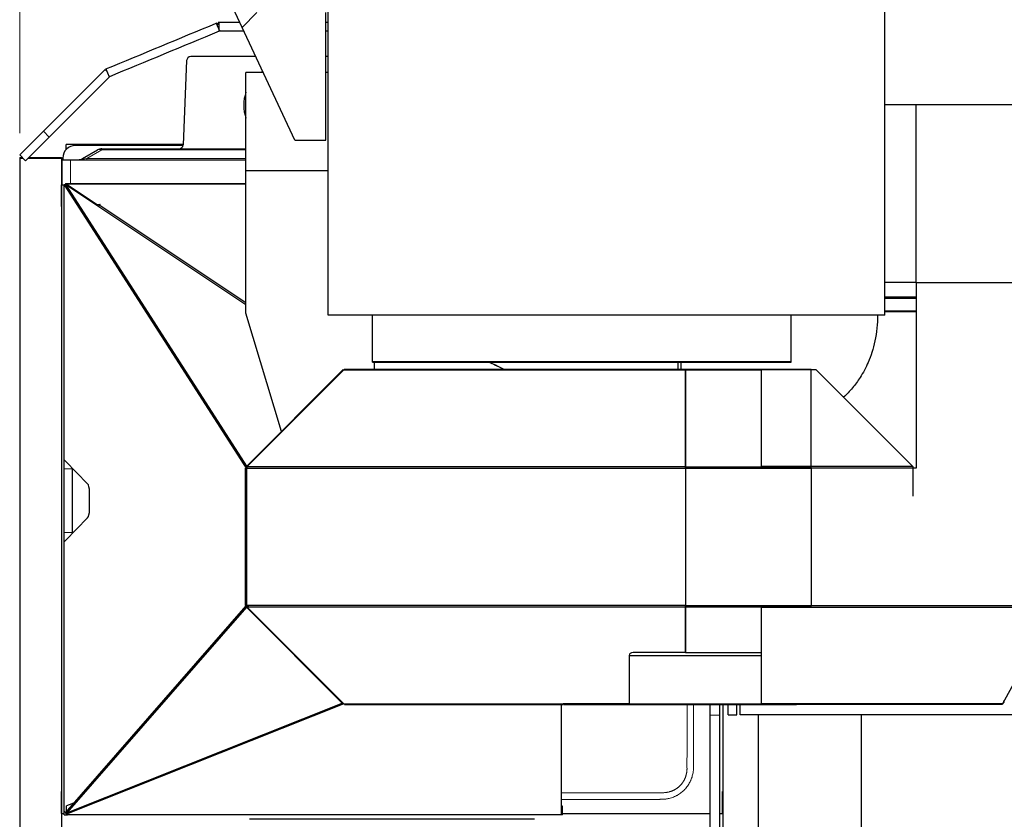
# Model space of a CAD drawing. Header units: inches. Extents: x 0 to 17820, y -10 to 12600.
# Tile 269 of 339: x 7294 to 8469, y 9316 to 10270. Entities that reach past the tile are written whole.
import ezdxf

# ---------------------------------------------------------------- set-up
doc = ezdxf.new("R2010")
doc.units = ezdxf.units.IN
doc.layers.add('1', color=7, linetype='Continuous', true_color=0xffffff)
doc.layers.add('254', color=7, linetype='Continuous', true_color=0xffffff)
doc.styles.add('latin_extended', font='simplex.shx')
doc.dimstyles.get("Standard").update_dxf_attribs({"dimtxt": 0.18, "dimasz": 0.18, "dimexe": 0.18, "dimexo": 0.0625, "dimgap": 0.09, "dimtad": 0, "dimtih": 1, "dimtoh": 1, "dimdec": 4, "dimzin": 0, "dimdsep": 46, "dimtxsty": 'Standard', "dimcen": 0.09, "dimadec": 0, "dimazin": 0, "dimtfac": 1, "dimtdec": 4, "dimtofl": 0, "dimtmove": 0, "dimatfit": 3, "dimfxl": 1, "dimtolj": 1, "dimtzin": 0, "dimarcsym": 0})

# ---------------------------------------------------------------- blocks, each defined once
blk = doc.blocks.new('_U3')
at = {"layer": '254', "color": 3, "linetype": 'Continuous', "lineweight": 13, "transparency": 16777216}
for p, q in [((7293.7, 10134.7), (7293.7, 11650.4)), ((9682.2, 8812.8), (9682.2, 11650.4)), ((7398.7, 11620.4), (9577.2, 11620.4))]:
    blk.add_line(p, q, dxfattribs=at)
at = {"layer": '254', "color": 3, "transparency": 16777216}
for points in [[(7398.7, 11637.9), (7398.7, 11602.9), (7293.7, 11620.4)], [(9577.2, 11602.9), (9577.2, 11637.9), (9682.2, 11620.4)]]:
    blk.add_solid(points, dxfattribs=at)
at = {"layer": 'Defpoints', "color": 0, "transparency": 16777216}
for p in [(9682.2, 11620.4), (7293.7, 10104.7), (9682.2, 8782.8)]:
    blk.add_point(p, dxfattribs=at)
at = {"layer": '254', "color": 2, "lineweight": 13, "transparency": 16777216, "insert": (8305.4, 11777.9), "char_height": 105, "attachment_point": 1, "style": 'latin_extended'}
blk.add_mtext('\\A1;2389', dxfattribs=at)

msp = doc.modelspace()

# ---------------------------------------------------------------- linework, layer by layer
at = {"layer": '1', "color": 2, "linetype": 'Continuous', "lineweight": 25}
for p, q in [((7559.323, 10260.694), (7426.971, 10544.522)), ((7661.834, 9917.333), (7661.834, 10535.926)), ((8326.334, 9917.333), (8326.334, 10535.926)), ((7576.971, 10278.343), (7559.323, 10260.694)), ((7659.284, 10126.343), (7659.284, 10278.343)), ((7528.333, 10265.73), (7529.494, 10266.211)), ((7528.333, 10265.73), (7532.16, 10256.491)), ((7529.494, 10266.211), (7530.451, 10263.901)), ((7531.35, 10266.401), (7530.451, 10266.401)), ((7530.451, 10266.401), (7530.451, 10263.901)), ((7531.35, 10266.401), (7531.35, 10256.401)), ((7532.16, 10256.491), (7533.321, 10256.972)), ((7621.971, 10126.343), (7559.323, 10260.694)), ((7492.977, 10221.104), (7488.895, 10120.698)), ((7575.549, 10225.901), (7497.972, 10225.901)), ((7661.832, 10225.901), (7659.283, 10225.901)), ((7321.904, 10136.755), (7395.759, 10210.61)), ((7395.759, 10210.61), (7397.527, 10208.842)), ((7396.57, 10211.152), (7400.397, 10201.913)), ((7563.834, 10089.56), (7563.834, 10206.834)), ((7584.438, 10206.834), (7563.834, 10206.834)), ((7661.834, 10206.834), (7659.283, 10206.834)), ((7328.975, 10129.684), (7401.774, 10202.483)), ((8363.471, 10168.333), (8326.334, 10168.333)), ((8532.471, 10168.333), (8363.471, 10168.333)), ((8363.471, 10168.333), (8363.471, 9956.333)), ((7293.672, 10108.522), (7321.904, 10136.755)), ((7321.904, 10136.755), (7328.975, 10129.684)), ((7300.743, 10101.451), (7328.975, 10129.684)), ((7621.971, 10126.343), (7659.284, 10126.343)), ((7349.203, 10115.133), (7349.304, 10120.901)), ((7488.906, 10120.901), (7349.304, 10120.901)), ((7488.81, 10119.901), (7360.172, 10119.901)), ((7368.813, 10104.241), (7386.688, 10114.561)), ((7391.688, 10115.901), (7563.836, 10115.901)), ((7293.662, 10105.356), (7296.838, 10105.356)), ((7293.662, 10105.356), (7293.662, 10104.704)), ((7293.662, 10104.704), (7297.49, 10104.704)), ((7293.662, 10104.704), (7293.662, 9168.079)), ((7293.672, 10108.522), (7300.743, 10101.451)), ((7303.996, 10104.704), (7343.662, 10104.704)), ((7304.648, 10105.356), (7343.662, 10105.356)), ((7343.662, 10105.356), (7343.662, 10104.704)), ((7343.662, 10104.704), (7343.662, 9168.079)), ((7344.172, 10102.901), (7354.172, 10102.901)), ((7344.172, 10072.901), (7344.172, 10102.901)), ((7345.172, 10104.901), (7345.172, 10102.891)), ((7354.172, 10102.901), (7563.836, 10102.901)), ((7661.834, 10089.56), (7563.834, 10089.56)), ((7563.834, 9919.87), (7563.834, 10089.56)), ((7348.171, 10074.402), (7563.833, 10074.402)), ((7348.171, 10074.402), (7348.171, 10071.732)), ((7348.265, 10074.245), (7348.265, 10071.732)), ((7348.265, 10074.245), (7563.829, 10074.245)), ((7386.046, 10049.04), (7348.265, 10074.245)), ((7343.672, 10046.901), (7343.672, 10072.901)), ((7343.672, 10072.901), (7346.68, 10072.901)), ((7346.672, 10070.426), (7346.672, 10073.402)), ((7346.672, 10073.402), (7348.171, 10073.402)), ((7346.672, 9743.902), (7346.672, 10070.426)), ((7346.672, 10070.426), (7346.822, 10070.426)), ((7346.822, 9743.902), (7346.822, 10070.426)), ((7347.689, 10071.732), (7348.637, 10071.732)), ((7347.689, 10071.732), (7564.028, 9735.038)), ((7563.833, 9929.532), (7348.637, 10073.091)), ((7348.637, 10073.091), (7564.523, 9737.102)), ((7343.662, 10046.901), (7343.672, 10046.901)), ((7389.255, 10049.624), (7386.046, 10049.04)), ((7386.046, 10049.04), (7386.046, 10048.135)), ((7388.283, 10049.054), (7389.718, 10049.315)), ((7388.283, 10049.054), (7388.283, 10046.642)), ((7563.833, 9931.938), (7388.283, 10049.054)), ((7389.255, 10049.624), (7389.255, 10049.231)), ((7389.718, 10049.315), (7389.255, 10049.624)), ((8363.471, 9956.333), (8326.334, 9956.333)), ((8363.471, 9956.333), (8532.471, 9956.333)), ((8363.792, 9956.331), (8363.792, 9734.945)), ((8363.779, 9937.333), (8326.331, 9937.333)), ((8363.791, 9938.902), (8326.332, 9938.902)), ((7606.043, 9778.618), (7563.834, 9919.87)), ((8326.334, 9917.333), (7661.834, 9917.333)), ((7714.672, 9862.065), (7714.672, 9917.334)), ((8214.672, 9862.065), (8214.672, 9917.334)), ((7564.969, 9736.477), (7680.662, 9852.17)), ((7662.858, 9835.431), (7679.89, 9852.462)), ((7679.89, 9852.462), (7680.422, 9851.93)), ((7680.662, 9852.17), (8088.672, 9852.17)), ((7680.954, 9852.902), (7680.954, 9852.169)), ((7680.954, 9852.902), (8088.672, 9852.902)), ((7714.672, 9861.225), (7714.672, 9862.065)), ((7714.672, 9862.065), (8214.672, 9862.065)), ((7714.672, 9861.225), (8214.672, 9861.225)), ((7717.334, 9852.9), (7717.334, 9861.223)), ((8083.172, 9861.225), (8083.172, 9852.902)), ((8088.672, 9852.902), (8088.672, 9852.169)), ((8088.672, 9852.902), (8238.672, 9852.902)), ((8088.672, 9852.169), (8088.672, 9852.902)), ((8088.672, 9852.17), (8088.672, 9736.48)), ((8088.672, 9736.48), (8088.672, 9852.17)), ((8088.672, 9852.17), (8179.171, 9852.17)), ((8179.171, 9736.677), (8179.171, 9852.609)), ((8179.171, 9852.609), (8244.127, 9852.609)), ((8214.672, 9861.225), (8214.672, 9862.065)), ((8238.672, 9852.609), (8238.672, 9852.902)), ((8238.672, 9736.48), (8238.672, 9852.17)), ((8244.127, 9852.609), (8360.059, 9736.677)), ((7581.474, 9754.047), (7661.626, 9834.199)), ((7661.626, 9834.199), (7661.711, 9834.284)), ((7661.626, 9834.199), (7662.159, 9833.667)), ((7661.711, 9834.284), (7662.858, 9835.431)), ((7661.711, 9834.284), (7662.243, 9833.751)), ((7662.858, 9835.431), (7663.39, 9834.898)), ((7565.611, 9738.184), (7581.473, 9754.046)), ((7581.473, 9754.046), (7582.006, 9753.514)), ((7346.672, 9733.902), (7346.672, 9743.902)), ((7346.672, 9743.902), (7346.822, 9743.902)), ((7346.672, 9657.902), (7346.672, 9733.902)), ((7347.359, 9743.902), (7346.822, 9743.902)), ((7374.693, 9716.257), (7348.496, 9743.332)), ((7356.672, 9733.902), (7356.672, 9734.882)), ((7356.672, 9657.902), (7356.672, 9733.902)), ((7563.172, 9733.304), (7563.172, 9734.709)), ((7563.172, 9734.709), (7564.763, 9734.709)), ((7563.172, 9571.975), (7563.172, 9733.304)), ((7563.172, 9733.304), (7564.672, 9733.304)), ((7563.904, 9736.477), (7564.947, 9737.52)), ((7563.904, 9736.477), (7564.969, 9735.412)), ((7564.028, 9735.038), (7564.969, 9735.038)), ((7564.672, 9734.269), (7564.762, 9734.709)), ((7564.672, 9571.095), (7564.672, 9734.269)), ((7564.762, 9734.709), (8088.669, 9734.709)), ((7564.837, 9735.544), (7564.837, 9734.709)), ((7564.947, 9737.52), (7565.611, 9738.184)), ((7564.947, 9737.52), (7565.479, 9736.987)), ((8088.669, 9736.477), (7564.969, 9736.477)), ((7564.969, 9736.477), (7564.969, 9734.708)), ((7565.611, 9738.184), (7566.143, 9737.651)), ((8088.672, 9734.709), (8238.672, 9734.709)), ((8088.672, 9734.709), (8088.672, 9571.095)), ((8088.672, 9734.705), (8088.672, 9571.095)), ((8360.059, 9736.677), (8179.171, 9736.677)), ((8360.812, 9734.909), (8179.171, 9734.909)), ((8179.171, 9734.909), (8179.171, 9734.707)), ((8238.672, 9734.709), (8238.672, 9571.095)), ((8360.812, 9734.909), (8360.057, 9734.909)), ((8360.059, 9736.677), (8360.059, 9701.322)), ((8363.792, 9734.945), (8360.812, 9734.945)), ((8363.792, 9734.945), (8360.812, 9734.945)), ((8360.812, 9734.945), (8360.812, 9734.909)), ((7376.971, 9684.977), (7376.971, 9706.827)), ((7348.496, 9648.472), (7374.693, 9675.547)), ((7346.672, 9647.902), (7346.672, 9657.902)), ((7356.672, 9656.922), (7356.672, 9657.902)), ((7346.672, 9647.902), (7346.822, 9647.902)), ((7346.672, 9325.378), (7346.672, 9647.902)), ((7346.822, 9647.902), (7347.359, 9647.902)), ((7346.822, 9325.378), (7346.822, 9647.902)), ((7563.648, 9570.532), (7347.789, 9323.701)), ((7564.352, 9568.872), (7350.004, 9323.769)), ((7563.172, 9571.095), (7563.172, 9571.975)), ((7563.172, 9571.975), (7564.672, 9571.975)), ((7563.172, 9571.095), (7564.672, 9571.095)), ((7563.648, 9570.532), (7565.109, 9570.532)), ((7563.904, 9569.327), (7565.672, 9571.095)), ((7564.434, 9568.796), (7563.904, 9569.327)), ((7564.434, 9568.796), (7564.965, 9569.327)), ((7564.434, 9568.796), (7564.797, 9568.434)), ((8088.672, 9571.095), (7564.672, 9571.095)), ((7680.95, 9453.341), (7564.965, 9569.327)), ((7564.965, 9569.327), (8088.672, 9569.327)), ((8088.672, 9569.327), (8088.672, 9571.095)), ((8088.672, 9571.095), (8238.672, 9571.095)), ((8088.672, 9569.327), (8088.672, 9571.095)), ((8088.672, 9569.327), (8238.672, 9569.327)), ((8179.171, 9571.095), (8179.171, 9570.895)), ((8179.171, 9570.895), (8530.549, 9570.895)), ((8179.171, 9569.127), (8179.171, 9570.895)), ((8179.171, 9569.127), (8530.148, 9569.127)), ((8179.171, 9453.634), (8179.171, 9569.127)), ((8238.672, 9569.327), (8238.672, 9570.895)), ((8530.148, 9569.127), (8466.915, 9453.634)), ((7564.797, 9568.434), (7581.451, 9551.779)), ((7581.451, 9551.779), (7581.982, 9552.31)), ((7581.451, 9551.779), (7661.626, 9471.604)), ((8021.172, 9511.369), (8021.172, 9453.634)), ((8021.172, 9511.369), (8179.169, 9511.369)), ((8021.172, 9511.369), (8021.172, 9453.634)), ((8088.672, 9514.905), (8026.172, 9514.905)), ((8088.672, 9514.905), (8179.171, 9514.905)), ((7661.626, 9471.604), (7662.157, 9472.135)), ((7661.626, 9471.604), (7661.735, 9471.495)), ((7661.735, 9471.495), (7662.858, 9470.373)), ((7662.858, 9470.373), (7663.389, 9470.904)), ((7662.858, 9470.373), (7679.597, 9453.634)), ((7680.51, 9453.76), (7349.546, 9322.078)), ((7350.004, 9323.769), (7678.684, 9454.541)), ((7679.597, 9453.634), (7680.128, 9454.165)), ((7680.51, 9453.76), (7680.51, 9453.781)), ((7942.672, 9453.341), (7680.95, 9453.341)), ((7681.364, 9452.902), (7681.364, 9453.342)), ((7681.364, 9452.902), (7712.172, 9452.902)), ((7712.172, 9452.902), (7712.172, 9453.342)), ((7712.172, 9452.902), (7712.672, 9452.902)), ((7712.672, 9452.902), (7712.672, 9453.342)), ((7712.672, 9452.902), (7942.672, 9452.902)), ((7940.672, 9321.761), (7940.672, 9452.9)), ((7942.672, 9453.693), (7942.672, 9453.341)), ((7942.672, 9452.902), (7942.672, 9453.342)), ((7943.172, 9453.634), (7943.172, 9453.693)), ((7943.172, 9452.902), (7943.172, 9453.635)), ((8021.172, 9453.634), (7943.172, 9453.634)), ((7943.172, 9452.902), (8021.172, 9452.902)), ((8021.172, 9453.635), (8021.172, 9452.902)), ((8021.172, 9452.902), (8021.172, 9453.635)), ((8021.172, 9453.634), (8221.172, 9453.634)), ((8021.172, 9452.902), (8221.172, 9452.902)), ((8133.172, 9452.896), (8133.172, 9108.901)), ((8139.672, 9440.459), (8139.672, 9452.903)), ((8149.672, 9440.459), (8149.672, 9452.903)), ((8153.672, 9440.459), (8153.672, 9452.904)), ((8179.171, 9452.902), (8179.171, 9453.634)), ((8466.915, 9453.634), (8179.171, 9453.634)), ((8466.514, 9452.902), (8179.171, 9452.902)), ((8466.514, 9452.902), (8466.514, 9453.634)), ((8466.913, 9453.634), (8467.246, 9453.634)), ((8467.246, 9453.634), (8468.746, 9455.134)), ((8467.246, 9453.634), (8467.246, 9454.24)), ((8468.746, 9455.134), (8468.093, 9455.787)), ((8468.746, 9455.539), (8468.236, 9456.048)), ((8468.746, 9455.134), (8468.746, 9456.98)), ((8468.746, 9455.134), (8469.16, 9455.548)), ((8469.16, 9455.548), (8469.16, 9457.736)), ((8117.672, 9440.263), (8117.672, 9270.111)), ((8129.672, 9270.111), (8129.672, 9440.263)), ((8139.672, 9440.459), (8149.672, 9440.459)), ((8593.672, 9440.459), (8153.672, 9440.459)), ((8175.172, 9440.455), (8175.172, 9128.161)), ((8298.172, 9440.457), (8298.172, 9306.401)), ((7343.662, 9348.901), (7343.672, 9348.901)), ((7343.672, 9322.901), (7343.672, 9348.901)), ((8132.672, 9348.901), (8133.172, 9348.901)), ((8132.672, 9322.901), (8132.672, 9348.901)), ((7361.078, 9336.429), (7349.546, 9331.841)), ((7343.672, 9322.901), (7343.662, 9322.901)), ((7343.672, 9322.901), (7346.68, 9322.901)), ((7346.672, 9321.402), (7346.672, 9325.378)), ((7346.672, 9325.378), (7346.822, 9325.378)), ((7347.789, 9323.701), (7349.546, 9323.701)), ((7349.546, 9322.078), (7349.546, 9331.841)), ((7349.546, 9322.078), (7349.999, 9322.052)), ((7350.445, 9321.689), (7350.445, 9321.997)), ((7941.672, 9331.402), (7940.665, 9331.402)), ((7941.667, 9322.901), (8117.67, 9322.901)), ((7941.672, 9321.402), (7941.672, 9331.402)), ((8129.664, 9322.901), (8132.672, 9322.901)), ((8133.172, 9322.901), (8132.672, 9322.901)), ((7346.672, 9321.402), (7350.662, 9321.402)), ((7350.662, 9321.402), (7350.662, 9321.461)), ((7350.662, 9321.461), (7940.184, 9321.461)), ((7941.672, 9321.402), (7350.662, 9321.402)), ((7908.172, 9315.901), (7568.172, 9315.901))]:
    msp.add_line(p, q, dxfattribs=at)
at = {"layer": '1', "color": 110, "linetype": 'Continuous', "lineweight": 13}
for p, q in [((7391.688, 10114.561), (7373.813, 10104.241)), ((7391.688, 10114.561), (7391.688, 10115.901)), ((7563.836, 10114.561), (7391.688, 10114.561)), ((7354.172, 10102.901), (7354.172, 10074.402)), ((7373.813, 10104.241), (7563.837, 10104.241)), ((7373.813, 10102.901), (7373.813, 10104.241)), ((7346.672, 9733.902), (7356.672, 9733.902)), ((7346.672, 9657.902), (7356.672, 9657.902)), ((7661.735, 9471.495), (7662.266, 9472.026)), ((8123.672, 9440.263), (8117.672, 9440.263)), ((8129.672, 9440.263), (8123.672, 9440.263))]:
    msp.add_line(p, q, dxfattribs=at)
at = {"layer": '1', "color": 2, "linetype": 'Continuous', "lineweight": 25}
for centre, radius, start, end in [((7497.972, 10220.901), 5, 90, 177.672185), ((7608.172, 10167.901), 47, 122.135625, 124.070625), ((7608.172, 10167.901), 47, 160.6275, 199.3725), ((7360.172, 10104.901), 15, 90, 180), ((7391.688, 10105.901), 10, 90, 120), ((7483.899, 10120.901), 5, 270, 357.672185), ((7363.813, 10112.901), 10, 270, 300)]:
    msp.add_arc(centre, radius, start, end, dxfattribs=at)
at = {"layer": '1', "color": 110, "linetype": 'Continuous', "lineweight": 13}
for centre, major_axis, ratio, start_param, end_param in [((7391.688, 10105.901), (-5, 8.66), 0.65465367, 5.56045106, 6.28318531), ((7403.813, 10112.901), (35.453, 9.095), 0.04886722, 2.96846781, 3.69120205)]:
    msp.add_ellipse(centre, major_axis=major_axis, ratio=ratio, start_param=start_param, end_param=end_param, dxfattribs=at)
at = {"layer": '1', "color": 2, "linetype": 'Continuous', "lineweight": 25}
for centre, major_axis, ratio, start_param, end_param in [((7346.672, 10074.402), (0, -4), 0.3414915, 0.11024631, 0.83991488), ((8082.422, 10226.416), (-20.002, 1145.93), 0.00872521, 1.89498967, 1.90266149), ((7347.359, 9733.902), (0, -10), 0.3414915, 2.80230004, 3.14159265), ((7564.359, 9735.281), (0, -1), 0.3414915, 4.95840853, 5.32182731), ((7373.556, 9706.827), (0, -10), 0.3414915, 1.57079633, 2.80230004), ((7373.556, 9684.977), (0, -10), 0.3414915, 0.33929261, 1.57079633), ((7347.359, 9657.902), (0, -10), 0.3414915, 0, 0.33929261), ((7564.672, 9570.68), (0, -3), 0.3414915, 4.57386489, 4.76188936), ((8026.172, 9511.369), (5, 0), 0.70710678, 1.57079633, 3.14159265), ((7942.922, 9453.693), (0.25, 0), 0.70710678, 0, 3.14159255), ((7346.672, 9321.402), (0, -4), 0.3414915, 2.18328274, 3.03134634), ((7349.741, 9321.843), (-1, 0), 0.21641356, 2.35132349, 4.45136843), ((7943.172, 9321.402), (-3, 0), 0.21641356, 5.69749976, 6.19180459), ((7346.672, 9321.402), (-4, 0), 0.21641356, 3.21008639, 3.47988303)]:
    msp.add_ellipse(centre, major_axis=major_axis, ratio=ratio, start_param=start_param, end_param=end_param, dxfattribs=at)
for points, degree in [([(7396.57, 10211.152), (7440.491, 10229.344), (7484.412, 10247.537), (7528.333, 10265.73)], 3), ([(7556.663, 10266.401), (7531.35, 10266.401)], 1), ([(7661.833, 10266.401), (7659.283, 10266.401)], 1), ([(7400.397, 10201.913), (7444.318, 10220.106), (7488.239, 10238.298), (7532.16, 10256.491)], 3), ([(7561.327, 10256.401), (7531.35, 10256.401)], 1), ([(7661.833, 10256.401), (7659.283, 10256.401)], 1), ([(8088.672, 9736.479), (8238.672, 9736.479)], 1), ([(8088.672, 9734.71), (8088.672, 9735.299), (8088.672, 9735.889), (8088.672, 9736.478)], 3), ([(8238.672, 9734.71), (8238.672, 9735.299), (8238.672, 9735.889), (8238.672, 9736.478)], 3), ([(7564.797, 9568.434), (7566.867, 9570.504)], 1), ([(7564.965, 9569.327), (7564.965, 9571.095)], 1), ([(8088.672, 9569.327), (8088.672, 9514.905)], 1), ([(8088.672, 9514.905), (8088.672, 9569.327)], 1)]:
    msp.add_open_spline(points, degree=degree, dxfattribs=at)
for points, knots in [([(8326.095, 9921.902), (8326.617, 9921.902), (8328.709, 9921.902), (8332.417, 9921.902), (8335.646, 9921.902), (8338.085, 9921.902), (8339.308, 9921.902), (8340.742, 9921.902), (8341.461, 9921.902), (8341.82, 9921.902), (8342, 9921.902), (8342.09, 9921.902), (8342.135, 9921.902), (8342.158, 9921.902), (8342.169, 9921.902), (8342.175, 9921.902), (8342.178, 9921.902), (8342.179, 9921.902), (8342.18, 9921.902), (8342.18, 9921.902), (8342.18, 9921.902), (8344.046, 9921.902), (8345.935, 9921.902), (8349.754, 9921.902), (8351.685, 9921.902), (8356.951, 9921.902), (8360.324, 9921.902), (8363.743, 9921.902)], [0, 0, 0, 0, 0.0474769, 0.18962331, 0.33176972, 0.33176972, 0.40284293, 0.43837953, 0.45614783, 0.46503198, 0.46947406, 0.4716951, 0.47280562, 0.47336087, 0.4736385, 0.47377732, 0.47384673, 0.47388143, 0.47389878, 0.47389878, 0.47391613, 0.47391613, 0.61606254, 0.61606254, 0.75820896, 0.75820896, 1, 1, 1, 1]), ([(8317.897, 9917.329), (8317.819, 9912.155), (8317.199, 9901.881), (8315.054, 9886.954), (8311.458, 9873.323), (8305.828, 9858.508), (8298.238, 9844.208), (8288.136, 9830.309), (8281.051, 9823.027), (8277.309, 9819.425)], [0, 0, 0, 0, 0.14218874, 0.28365355, 0.41401733, 0.52933771, 0.71916722, 0.85783995, 1, 1, 1, 1]), ([(7853.162, 9861.718), (7853.4, 9861.616), (7853.638, 9861.513), (7856.517, 9860.262), (7859.142, 9859.063), (7864.707, 9856.391), (7867.642, 9854.903), (7870.549, 9853.349)], [0, 0, 0, 0, 0.04043127, 0.04043127, 0.48966757, 0.48966757, 1, 1, 1, 1]), ([(7853.538, 9861.685), (7856.233, 9860.518), (7858.911, 9859.297), (7864.634, 9856.552), (7867.673, 9855.01), (7870.682, 9853.396)], [0, 0, 0, 0, 0.4644485, 0.4644485, 1, 1, 1, 1]), ([(8117.672, 9453.639), (8117.672, 9451.654), (8117.672, 9447.305), (8117.672, 9442.688), (8117.672, 9440.263)], [0, 0, 0, 0, 0.49763225, 1, 1, 1, 1]), ([(8129.672, 9440.263), (8129.672, 9442.688), (8129.672, 9447.305), (8129.672, 9451.654), (8129.672, 9453.639)], [0, 0, 0, 0, 0.50236775, 1, 1, 1, 1])]:
    msp.add_open_spline(points, degree=3, knots=knots, dxfattribs=at)
at = {"layer": '1', "color": 110, "linetype": 'Continuous', "lineweight": 13}
for points, knots in [([(8326.118, 9922.501), (8326.402, 9922.503), (8328.327, 9922.518), (8331.935, 9922.544), (8335.316, 9922.566), (8337.871, 9922.583), (8339.153, 9922.591), (8340.657, 9922.6), (8341.411, 9922.605), (8341.788, 9922.607), (8341.977, 9922.608), (8342.072, 9922.609), (8342.119, 9922.609), (8342.142, 9922.609), (8342.154, 9922.609), (8342.16, 9922.609), (8342.163, 9922.609), (8342.164, 9922.609), (8342.165, 9922.609), (8342.166, 9922.609), (8345.89, 9922.631), (8349.693, 9922.652), (8356.907, 9922.688), (8360.3, 9922.704), (8363.733, 9922.719)], [0, 0, 0, 0, 0.025134, 0.16999855, 0.3148631, 0.3148631, 0.38729538, 0.42351152, 0.44161959, 0.45067362, 0.45520064, 0.45746415, 0.4585959, 0.45916178, 0.45944472, 0.45958618, 0.45965692, 0.45969229, 0.45969229, 0.45972765, 0.45972765, 0.74945676, 0.74945676, 1, 1, 1, 1]), ([(8098.197, 9453.634), (8098.195, 9451.892), (8098.193, 9450.149), (8098.181, 9441.207), (8098.172, 9434.007), (8098.153, 9419.606), (8098.143, 9412.406), (8098.128, 9401.606), (8098.123, 9398.006), (8098.113, 9390.806), (8098.108, 9387.206), (8098.101, 9382.706), (8098.099, 9381.806), (8098.097, 9380.456), (8098.096, 9380.006), (8098.094, 9379.106), (8098.092, 9378.656), (8098.089, 9377.981), (8098.088, 9377.756), (8098.085, 9377.418), (8098.084, 9377.306), (8098.081, 9377.081), (8098.079, 9376.968), (8098.073, 9376.631), (8098.067, 9376.406), (8098.051, 9376.068), (8098.045, 9375.956), (8098.034, 9375.787), (8098.031, 9375.731), (8098.023, 9375.619), (8098.019, 9375.562), (8098, 9375.281), (8097.984, 9375.057), (8097.957, 9374.719), (8097.947, 9374.607), (8097.927, 9374.382), (8097.916, 9374.27), (8097.861, 9373.708), (8097.809, 9373.26), (8097.632, 9371.924), (8097.484, 9371.041), (8097.129, 9369.291), (8096.922, 9368.424), (8096.449, 9366.705), (8096.182, 9365.854), (8095.589, 9364.167), (8095.262, 9363.332), (8094.815, 9362.298), (8094.723, 9362.092), (8094.583, 9361.783), (8094.536, 9361.681), (8094.44, 9361.476), (8094.2, 9360.966), (8093.949, 9360.463), (8093.328, 9359.27), (8092.887, 9358.493), (8091.952, 9356.974), (8091.459, 9356.232), (8090.42, 9354.785), (8089.874, 9354.079), (8088.729, 9352.704), (8088.129, 9352.035), (8087.425, 9351.303), (8087.346, 9351.222), (8087.188, 9351.061), (8086.95, 9350.82), (8086.709, 9350.583), (8086.223, 9350.114), (8085.895, 9349.809), (8084.895, 9348.911), (8084.21, 9348.339), (8082.801, 9347.245), (8082.079, 9346.724), (8080.596, 9345.732), (8079.836, 9345.262), (8078.667, 9344.596), (8078.273, 9344.381), (8077.674, 9344.067), (8077.473, 9343.964), (8077.171, 9343.812), (8077.069, 9343.762), (8076.867, 9343.663), (8076.765, 9343.614), (8075.85, 9343.175), (8075.028, 9342.816), (8073.364, 9342.159), (8072.523, 9341.86), (8070.823, 9341.32), (8069.964, 9341.08), (8068.662, 9340.761), (8068.226, 9340.662), (8067.35, 9340.479), (8066.909, 9340.394), (8066.024, 9340.239), (8065.579, 9340.169), (8064.684, 9340.045), (8064.236, 9339.991), (8063.562, 9339.922), (8063.337, 9339.9), (8062.887, 9339.861), (8062.662, 9339.843), (8062.324, 9339.819), (8062.212, 9339.811), (8061.987, 9339.796), (8061.874, 9339.788), (8061.649, 9339.775), (8061.536, 9339.77), (8061.311, 9339.76), (8061.199, 9339.755), (8060.861, 9339.744), (8060.636, 9339.74), (8060.185, 9339.733), (8059.96, 9339.73), (8059.51, 9339.726), (8059.285, 9339.725), (8058.834, 9339.722), (8058.609, 9339.721), (8057.934, 9339.718), (8057.483, 9339.717), (8056.583, 9339.715), (8056.132, 9339.714), (8054.781, 9339.711), (8053.881, 9339.71), (8052.079, 9339.708), (8051.179, 9339.707), (8048.477, 9339.704), (8046.675, 9339.702), (8043.073, 9339.698), (8041.271, 9339.696), (8032.264, 9339.684), (8025.059, 9339.673), (8014.251, 9339.657), (8010.648, 9339.651), (8003.443, 9339.641), (7999.84, 9339.635), (7989.032, 9339.62), (7981.826, 9339.611), (7967.416, 9339.592), (7956.103, 9339.579), (7944.791, 9339.566), (7940.684, 9339.561)], [0, 0, 0, 0, 0.02048764, 0.02048764, 0.10514731, 0.10514731, 0.18980698, 0.18980698, 0.23213681, 0.23213681, 0.27446664, 0.27446664, 0.2850491, 0.2850491, 0.29034033, 0.29034033, 0.29563156, 0.29563156, 0.29827718, 0.29827718, 0.29959998, 0.29959998, 0.30092279, 0.30092279, 0.3035684, 0.3035684, 0.30489121, 0.30489121, 0.30555262, 0.30555262, 0.30621402, 0.30621402, 0.30885963, 0.30885963, 0.31018244, 0.31018244, 0.31150525, 0.31150525, 0.31679648, 0.31679648, 0.32737894, 0.32737894, 0.3379614, 0.3379614, 0.34854385, 0.34854385, 0.35912631, 0.35912631, 0.36177193, 0.36177193, 0.36309473, 0.36309473, 0.36441754, 0.36970877, 0.36970877, 0.38029123, 0.38029123, 0.39087369, 0.39087369, 0.40145615, 0.40145615, 0.4120386, 0.4120386, 0.41336141, 0.41336141, 0.41468422, 0.41732983, 0.41732983, 0.42262106, 0.42262106, 0.43320352, 0.43320352, 0.44378598, 0.44378598, 0.45436844, 0.45436844, 0.45965967, 0.45965967, 0.46230528, 0.46230528, 0.46362809, 0.46362809, 0.4649509, 0.4649509, 0.47553336, 0.47553336, 0.48611581, 0.48611581, 0.49669827, 0.49669827, 0.5019895, 0.5019895, 0.50728073, 0.50728073, 0.51257196, 0.51257196, 0.51786319, 0.51786319, 0.5205088, 0.5205088, 0.52315442, 0.52315442, 0.52447723, 0.52447723, 0.52580003, 0.52580003, 0.52712284, 0.52712284, 0.52844565, 0.52844565, 0.53109126, 0.53109126, 0.53373688, 0.53373688, 0.53638249, 0.53638249, 0.53902811, 0.53902811, 0.54431934, 0.54431934, 0.54961057, 0.54961057, 0.56019302, 0.56019302, 0.57077548, 0.57077548, 0.5919404, 0.5919404, 0.61310532, 0.61310532, 0.69776498, 0.69776498, 0.74009482, 0.74009482, 0.78242465, 0.78242465, 0.86708432, 0.86708432, 0.95174399, 1, 1, 1, 1]), ([(7940.693, 9347.496), (7952.781, 9347.505), (7964.868, 9347.515), (7980.057, 9347.528), (7983.159, 9347.531), (7987.544, 9347.535), (7988.827, 9347.536), (7991.361, 9347.538), (7992.612, 9347.539), (7995.082, 9347.542), (7996.301, 9347.543), (7998.709, 9347.545), (7999.896, 9347.546), (8002.24, 9347.548), (8003.396, 9347.55), (8005.676, 9347.552), (8006.8, 9347.553), (8009.017, 9347.555), (8010.11, 9347.556), (8012.263, 9347.558), (8013.324, 9347.559), (8015.414, 9347.562), (8016.443, 9347.563), (8018.469, 9347.565), (8019.467, 9347.566), (8021.43, 9347.568), (8022.395, 9347.569), (8024.295, 9347.57), (8025.229, 9347.571), (8027.065, 9347.573), (8027.967, 9347.574), (8029.739, 9347.576), (8030.61, 9347.576), (8032.319, 9347.578), (8033.158, 9347.579), (8034.804, 9347.58), (8035.611, 9347.581), (8037.193, 9347.582), (8037.969, 9347.583), (8039.489, 9347.584), (8040.233, 9347.585), (8041.689, 9347.586), (8042.402, 9347.587), (8043.796, 9347.588), (8044.477, 9347.588), (8045.809, 9347.589), (8046.459, 9347.59), (8047.728, 9347.59), (8048.348, 9347.591), (8049.556, 9347.592), (8050.145, 9347.592), (8051.293, 9347.593), (8051.852, 9347.593), (8052.941, 9347.594), (8053.471, 9347.594), (8054.503, 9347.595), (8055.005, 9347.595), (8055.983, 9347.596), (8056.459, 9347.596), (8057.39, 9347.597), (8057.844, 9347.598), (8058.648, 9347.598), (8058.998, 9347.599), (8059.623, 9347.599), (8059.899, 9347.599), (8060.33, 9347.596), (8060.486, 9347.595), (8060.797, 9347.589), (8060.953, 9347.585), (8061.222, 9347.579), (8061.337, 9347.577), (8061.613, 9347.582), (8061.773, 9347.59), (8062.02, 9347.6), (8062.108, 9347.604), (8062.59, 9347.626), (8062.983, 9347.647), (8063.611, 9347.693), (8063.845, 9347.712), (8064.447, 9347.77), (8064.815, 9347.811), (8065.547, 9347.908), (8065.911, 9347.964), (8066.635, 9348.086), (8066.995, 9348.154), (8067.71, 9348.301), (8068.065, 9348.38), (8068.771, 9348.551), (8069.122, 9348.643), (8069.819, 9348.837), (8070.165, 9348.94), (8070.852, 9349.159), (8071.193, 9349.274), (8071.872, 9349.518), (8072.209, 9349.646), (8072.878, 9349.914), (8073.211, 9350.055), (8073.668, 9350.259), (8073.796, 9350.316), (8074.249, 9350.527), (8074.574, 9350.684), (8075.214, 9351.01), (8075.53, 9351.179), (8076.154, 9351.527), (8076.462, 9351.706), (8077.07, 9352.076), (8077.37, 9352.266), (8077.961, 9352.657), (8078.253, 9352.858), (8078.827, 9353.27), (8079.111, 9353.481), (8079.669, 9353.913), (8079.943, 9354.135), (8080.485, 9354.588), (8080.751, 9354.819), (8081.274, 9355.293), (8081.532, 9355.535), (8081.938, 9355.931), (8082.089, 9356.082), (8082.492, 9356.494), (8082.739, 9356.756), (8083.222, 9357.29), (8083.457, 9357.561), (8083.917, 9358.11), (8084.141, 9358.388), (8084.577, 9358.952), (8084.789, 9359.238), (8085.203, 9359.817), (8085.404, 9360.11), (8085.795, 9360.704), (8085.985, 9361.006), (8086.353, 9361.615), (8086.531, 9361.923), (8086.877, 9362.547), (8087.043, 9362.862), (8087.365, 9363.498), (8087.52, 9363.82), (8087.778, 9364.382), (8087.884, 9364.621), (8088.131, 9365.202), (8088.27, 9365.545), (8088.533, 9366.236), (8088.657, 9366.583), (8088.893, 9367.282), (8089.005, 9367.633), (8089.214, 9368.339), (8089.312, 9368.694), (8089.495, 9369.408), (8089.58, 9369.767), (8089.736, 9370.489), (8089.808, 9370.852), (8089.938, 9371.583), (8089.997, 9371.951), (8090.101, 9372.689), (8090.146, 9373.06), (8090.224, 9373.806), (8090.256, 9374.181), (8090.291, 9374.69), (8090.299, 9374.825), (8090.324, 9375.268), (8090.334, 9375.575), (8090.351, 9375.99), (8090.356, 9376.097), (8090.365, 9376.27), (8090.366, 9376.337), (8090.36, 9376.513), (8090.351, 9376.623), (8090.342, 9376.849), (8090.338, 9376.963), (8090.333, 9377.274), (8090.333, 9377.47), (8090.331, 9378.147), (8090.331, 9378.627), (8090.331, 9380.797), (8090.333, 9382.488), (8090.338, 9388.872), (8090.342, 9393.566), (8090.354, 9407.947), (8090.362, 9417.633), (8090.376, 9436.078), (8090.383, 9444.836), (8090.389, 9453.594)], [0, 0, 0, 0, 0.14885127, 0.14885127, 0.1870558, 0.1870558, 0.20285215, 0.20285215, 0.21825871, 0.21825871, 0.23327531, 0.23327531, 0.24790175, 0.24790175, 0.26213783, 0.26213783, 0.27598337, 0.27598337, 0.28943818, 0.28943818, 0.30250212, 0.30250212, 0.31517513, 0.31517513, 0.32745719, 0.32745719, 0.33934838, 0.33934838, 0.35084878, 0.35084878, 0.36195859, 0.36195859, 0.37267806, 0.37267806, 0.3830075, 0.3830075, 0.39294738, 0.39294738, 0.40249831, 0.40249831, 0.41166112, 0.41166112, 0.42043695, 0.42043695, 0.42882741, 0.42882741, 0.43683474, 0.43683474, 0.44446222, 0.44446222, 0.45171463, 0.45171463, 0.45859858, 0.45859858, 0.46512391, 0.46512391, 0.47130659, 0.47130659, 0.47717372, 0.47717372, 0.4827672, 0.4827672, 0.48707356, 0.48707356, 0.4904695, 0.4904695, 0.49238219, 0.49238219, 0.49430296, 0.49430296, 0.49572604, 0.49572604, 0.49769353, 0.49769353, 0.49877249, 0.49877249, 0.50363334, 0.50363334, 0.50653279, 0.50653279, 0.51110859, 0.51110859, 0.51567672, 0.51567672, 0.52023119, 0.52023119, 0.52476858, 0.52476858, 0.52928669, 0.52928669, 0.53378427, 0.53378427, 0.53826216, 0.53826216, 0.5427259, 0.5427259, 0.54717643, 0.54717643, 0.54889198, 0.54889198, 0.55332272, 0.55332272, 0.55774957, 0.55774957, 0.56217123, 0.56217123, 0.56658624, 0.56658624, 0.57099227, 0.57099227, 0.57538701, 0.57538701, 0.57976863, 0.57976863, 0.58413641, 0.58413641, 0.58848602, 0.58848602, 0.59111247, 0.59111247, 0.59554248, 0.59554248, 0.59997279, 0.59997279, 0.6044008, 0.6044008, 0.60882638, 0.60882638, 0.61325406, 0.61325406, 0.61768513, 0.61768513, 0.6221136, 0.6221136, 0.62653147, 0.62653147, 0.63093621, 0.63093621, 0.63414771, 0.63414771, 0.6386949, 0.6386949, 0.64325653, 0.64325653, 0.64782972, 0.64782972, 0.6524131, 0.6524131, 0.65700862, 0.65700862, 0.66162623, 0.66162623, 0.6662582, 0.6662582, 0.6709009, 0.6709009, 0.67555016, 0.67555016, 0.6772181, 0.6772181, 0.6810113, 0.6810113, 0.6823303, 0.6823303, 0.68314128, 0.68314128, 0.68451973, 0.68451973, 0.68592881, 0.68592881, 0.68834691, 0.68834691, 0.69425927, 0.69425927, 0.71507505, 0.71507505, 0.77287682, 0.77287682, 0.89215471, 0.89215471, 1, 1, 1, 1])]:
    msp.add_open_spline(points, degree=3, knots=knots, dxfattribs=at)

# ---------------------------------------------------------------- dimensions: what is measured, and where the dimension line sits
at = {"layer": '254', "color": 2, "linetype": 'Continuous', "lineweight": 13}
dim = msp.add_linear_dim(base=(9682.224, 11620.401), p1=(7293.662, 10104.704), p2=(9682.224, 8782.794), dimstyle='Standard', override={"dimscale": 30, "dimtxt": 3.5, "dimasz": 3.5, "dimexe": 1, "dimexo": 1, "dimgap": 1.75, "dimtad": 1, "dimtih": 1, "dimtoh": 0, "dimdec": 0, "dimlfac": 1, "dimzin": 8, "dimdsep": 46, "dimlunit": 2, "dimtxsty": 'latin_extended', "dimsah": 1, "dimse1": 0, "dimse2": 0, "dimsd1": 0, "dimsd2": 0, "dimclrd": 3, "dimclre": 3, "dimclrt": 2, "dimtol": 0, "dimtm": -0.1, "dimtfac": 0.714286, "dimtdec": 3, "dimtofl": 1, "dimtmove": 0, "dimtzin": 8, "dimlwd": 13, "dimlwe": 13}, dxfattribs=at)
dim.commit()
dim.dimension.update_dxf_attribs({"geometry": '_U3', "text_midpoint": (8487.943, 11620.401), "dimtype": 160})

doc.saveas('drawing.dxf')
